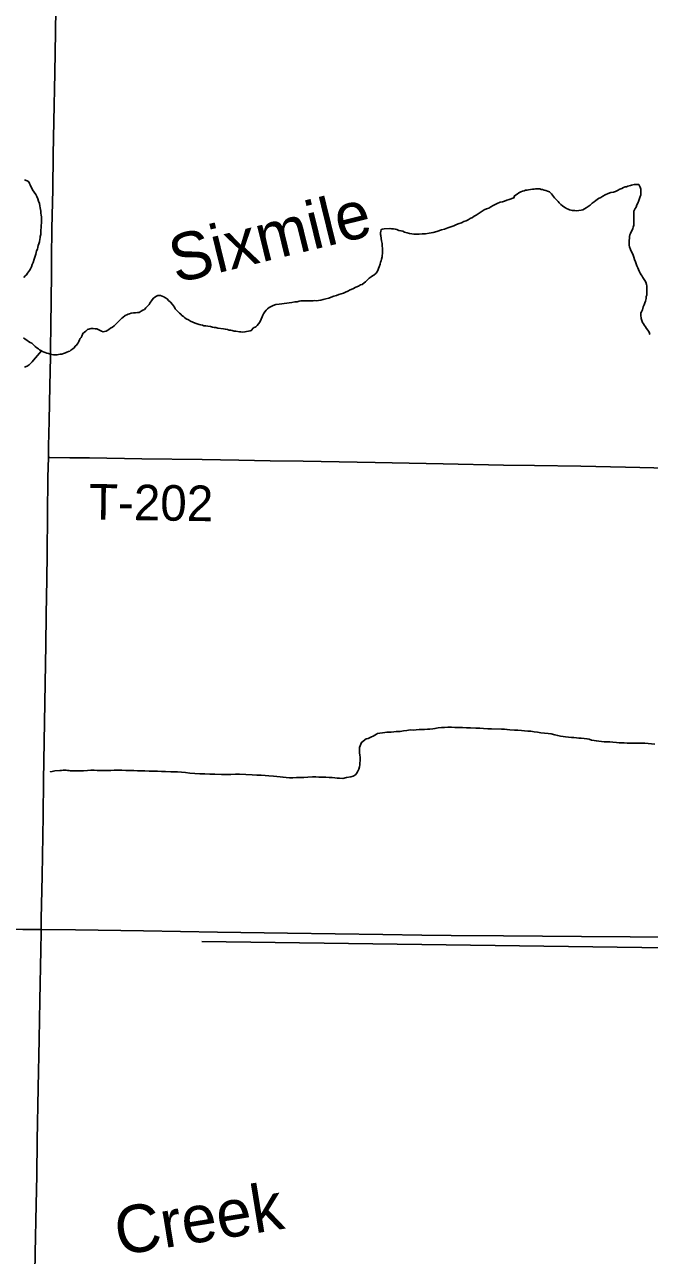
# Model space of a CAD drawing. Extents: x 2.1 to 73.9, y 4 to 26.
# Drawn here: x 45.571 to 46.07, y 19.554 to 20.538 of the extents above; entities that cross this region are included whole.
import ezdxf

# ---------------------------------------------------------------- set-up
doc = ezdxf.new("R2010")
doc.units = 0
for name, color, linetype in [('GM_X_Minor_Lake_Text', 7, 'Continuous'), ('GM_X_Minor_River', 7, 'Continuous'), ('GM_X_State_Route', 7, 'Continuous'), ('GM_X_Township_Road', 7, 'Continuous'), ('GM_X_Township_Road_Text', 7, 'Continuous')]:
    doc.layers.add(name, color=color, linetype=linetype)

msp = doc.modelspace()

# ---------------------------------------------------------------- linework, layer by layer
at = {"layer": 'GM_X_Minor_River'}
for points in [[(45.57083, 20.41382), (45.57292, 20.41305), (45.57425, 20.4121), (45.575, 20.41076), (45.57538, 20.40981), (45.57595, 20.40848), (45.57671, 20.40715), (45.57728, 20.40581), (45.57993, 20.402), (45.58088, 20.40048), (45.58164, 20.39858), (45.58221, 20.39687), (45.58277, 20.39496), (45.58315, 20.39306), (45.58353, 20.39135), (45.58371, 20.39021), (45.5839, 20.38888), (45.5839, 20.38717), (45.58428, 20.38564), (45.58447, 20.38412), (45.58446, 20.38317), (45.58446, 20.38222), (45.58446, 20.3807), (45.58446, 20.37918), (45.58426, 20.37747), (45.58426, 20.37557), (45.58407, 20.37386), (45.58387, 20.37196), (45.58387, 20.37006), (45.58349, 20.36854), (45.5833, 20.36759), (45.5831, 20.36626), (45.58291, 20.36436), (45.58234, 20.36265), (45.58195, 20.36132), (45.58157, 20.35999), (45.58119, 20.35828), (45.58062, 20.35695), (45.58023, 20.35581), (45.57985, 20.35448), (45.57947, 20.35277), (45.5787, 20.3503), (45.57794, 20.34784), (45.57717, 20.34613), (45.5766, 20.34423), (45.57584, 20.34271), (45.57488, 20.34138)], [(45.92881, 20.38373), (45.93014, 20.38467), (45.93166, 20.38562), (45.93319, 20.38675), (45.9349, 20.3877), (45.93642, 20.38865), (45.93814, 20.38978), (45.94004, 20.39054), (45.94175, 20.39129), (45.94346, 20.39224), (45.94518, 20.39337), (45.94841, 20.39489), (45.95089, 20.39583), (45.9526, 20.3962), (45.95431, 20.39677), (45.95621, 20.39753), (45.95792, 20.39809), (45.96173, 20.39941), (45.9623, 20.40112), (45.9644, 20.40225), (45.96573, 20.40339), (45.96744, 20.40434), (45.96858, 20.40471), (45.96992, 20.40509), (45.97106, 20.40547), (45.97239, 20.40565), (45.97353, 20.40584), (45.97505, 20.40603), (45.97657, 20.40621), (45.97809, 20.4064), (45.97904, 20.40659), (45.98019, 20.40658), (45.98114, 20.40658), (45.98247, 20.40658), (45.98361, 20.40619), (45.98475, 20.406), (45.98608, 20.40561), (45.98741, 20.40523), (45.98874, 20.40485), (45.99026, 20.40408), (45.99178, 20.40256), (45.99254, 20.40161), (45.99348, 20.40046), (45.99424, 20.39951), (45.99538, 20.39837), (45.99709, 20.39646), (45.99804, 20.39532), (45.99918, 20.39417), (46.0007, 20.39303), (46.00165, 20.39226), (46.00298, 20.3915), (46.00393, 20.39093), (46.00507, 20.39035), (46.00621, 20.38978), (46.00735, 20.38959), (46.0083, 20.38939), (46.00925, 20.38939), (46.01058, 20.3892), (46.01191, 20.389), (46.01552, 20.38956), (46.01685, 20.38994), (46.01819, 20.39051), (46.01952, 20.39145), (46.02104, 20.3924), (46.02275, 20.39354), (46.02428, 20.39505), (46.0258, 20.39619), (46.02713, 20.39732), (46.02942, 20.39884), (46.03113, 20.39978), (46.03284, 20.40073), (46.03475, 20.40168), (46.03703, 20.40281), (46.03931, 20.40356), (46.04141, 20.40394), (46.04293, 20.4045), (46.04445, 20.40526), (46.04635, 20.40639), (46.04807, 20.40696), (46.0494, 20.40772), (46.05073, 20.40809), (46.05168, 20.40828), (46.05282, 20.40885), (46.05396, 20.40903), (46.05491, 20.40922), (46.05587, 20.4096), (46.05682, 20.40979), (46.05777, 20.40998), (46.05891, 20.41016), (46.06043, 20.41016), (46.06157, 20.40996), (46.06271, 20.40806), (46.06328, 20.40635), (46.06327, 20.40502), (46.06327, 20.4035), (46.06308, 20.40178), (46.06231, 20.3997), (46.06155, 20.39723), (46.06078, 20.39514), (46.06002, 20.39381), (46.05945, 20.39191)], [(46.05945, 20.39191), (46.05869, 20.39096), (46.05773, 20.38868), (46.05773, 20.38659), (46.05772, 20.38507), (46.05772, 20.38412), (46.05772, 20.3826), (46.05772, 20.38089), (46.05771, 20.37918), (46.05752, 20.37747), (46.05714, 20.37595), (46.05676, 20.37481), (46.05618, 20.37348), (46.05561, 20.37234), (46.05485, 20.37082), (46.05447, 20.36987), (46.05427, 20.36854), (46.05408, 20.36702), (46.05389, 20.36569), (46.05389, 20.36436), (46.05388, 20.36265), (46.05388, 20.36151), (46.05426, 20.36037), (46.05501, 20.35809), (46.05577, 20.35637), (46.05653, 20.35485), (46.0571, 20.35371), (46.05767, 20.352), (46.05823, 20.35009), (46.05899, 20.34838), (46.05956, 20.34667), (46.06013, 20.34496), (46.06069, 20.34343), (46.06126, 20.3421), (46.06202, 20.34039), (46.06278, 20.33925), (46.06335, 20.33791), (46.0643, 20.33677), (46.06486, 20.33582), (46.06543, 20.33487), (46.06638, 20.33334), (46.06714, 20.33201), (46.06771, 20.3303), (46.06808, 20.32916), (46.06808, 20.32593), (46.06808, 20.3244), (46.06807, 20.32288), (46.06788, 20.32155), (46.0675, 20.3206), (46.0675, 20.31908), (46.06692, 20.3168), (46.06635, 20.31547), (46.06597, 20.31396), (46.0652, 20.31225), (46.06444, 20.30997), (46.06367, 20.30845), (46.06329, 20.3075), (46.0631, 20.30579), (46.06348, 20.30313), (46.06385, 20.30218), (46.06461, 20.2997), (46.06537, 20.29875), (46.06613, 20.29742), (46.06689, 20.29627), (46.06783, 20.29494), (46.06878, 20.29361), (46.06973, 20.29208), (46.07049, 20.29018)], [(45.7663, 20.31176), (45.76954, 20.31346), (45.77163, 20.31421), (45.77429, 20.31459), (45.78437, 20.31589), (45.78685, 20.31626), (45.78875, 20.31645), (45.79027, 20.31682), (45.7916, 20.31701), (45.79255, 20.3172), (45.7935, 20.3172), (45.79483, 20.31719), (45.79635, 20.31719), (45.7975, 20.31718), (45.79845, 20.31718), (45.80016, 20.31718), (45.80149, 20.31717), (45.80282, 20.31736), (45.80415, 20.31717), (45.80567, 20.31735), (45.80757, 20.31773), (45.80948, 20.3181), (45.81157, 20.31866), (45.81404, 20.31923), (45.81594, 20.31998), (45.81804, 20.32093), (45.82013, 20.32149), (45.82203, 20.32225), (45.82393, 20.32281), (45.82565, 20.32338), (45.82736, 20.32394), (45.82926, 20.32489), (45.83117, 20.32583), (45.83307, 20.32659), (45.83554, 20.32791), (45.83764, 20.32886), (45.83935, 20.3298), (45.84068, 20.33018), (45.8422, 20.3315), (45.84316, 20.33226), (45.84468, 20.33359), (45.8462, 20.3353), (45.84792, 20.33643), (45.84887, 20.33719), (45.84982, 20.33776), (45.85172, 20.33927), (45.85287, 20.34079), (45.85421, 20.34421), (45.85497, 20.34649), (45.85535, 20.34801), (45.85573, 20.34914), (45.85612, 20.35048), (45.8565, 20.35237), (45.85669, 20.35351), (45.85689, 20.35465), (45.85689, 20.3558), (45.85689, 20.35884), (45.85671, 20.36112), (45.85652, 20.36302), (45.85614, 20.36511), (45.85576, 20.36682), (45.85558, 20.3693), (45.85539, 20.37025), (45.85539, 20.37158), (45.85559, 20.37272), (45.85578, 20.37386), (45.85673, 20.37442), (45.85825, 20.37461), (45.86281, 20.37498), (45.86396, 20.37478), (45.86567, 20.37459), (45.867, 20.37439), (45.86833, 20.37401), (45.86985, 20.37344), (45.87156, 20.37305), (45.87308, 20.37267), (45.87441, 20.37209), (45.87669, 20.37133), (45.8784, 20.37094), (45.8803, 20.37056), (45.88201, 20.37036), (45.88391, 20.37036), (45.88619, 20.37035), (45.88867, 20.37053), (45.89114, 20.37072), (45.89418, 20.37128), (45.89741, 20.37184), (45.90027, 20.37259), (45.90388, 20.37372), (45.90636, 20.37447), (45.90902, 20.37542), (45.91149, 20.37636), (45.91397, 20.37711), (45.91606, 20.37806), (45.91815, 20.37881), (45.92005, 20.37957), (45.92196, 20.38051), (45.92367, 20.38108), (45.92538, 20.38183), (45.92691, 20.38278), (45.92881, 20.38373)], [(45.57488, 20.34138), (45.57412, 20.34024), (45.57336, 20.3391), (45.57241, 20.33797), (45.57145, 20.33702), (45.57031, 20.33588)], [(45.63241, 20.29294), (45.63374, 20.29236), (45.63469, 20.29255), (45.63602, 20.29293), (45.63736, 20.29368), (45.63831, 20.29425), (45.63964, 20.2952), (45.64116, 20.29614), (45.6425, 20.29709), (45.64364, 20.29823), (45.64497, 20.29955), (45.64612, 20.30069), (45.64707, 20.30164), (45.64859, 20.30335), (45.64954, 20.30391), (45.65145, 20.30543), (45.65278, 20.306), (45.65373, 20.30656), (45.65468, 20.30675), (45.65621, 20.30732), (45.65792, 20.3075), (45.65963, 20.3075), (45.66115, 20.30768), (45.66248, 20.30787), (45.66419, 20.30881), (45.66553, 20.30976), (45.66667, 20.31033), (45.66781, 20.31146), (45.66857, 20.31241), (45.66952, 20.31317), (45.67048, 20.31431), (45.67105, 20.31526), (45.67296, 20.31791), (45.67391, 20.31924), (45.67505, 20.32), (45.67638, 20.32095), (45.67752, 20.32132), (45.67848, 20.32151), (45.67943, 20.32151), (45.68095, 20.32093), (45.68209, 20.32036), (45.68304, 20.31979), (45.68475, 20.31883), (45.68588, 20.3175), (45.68759, 20.31597), (45.68911, 20.31407), (45.68987, 20.31311), (45.69063, 20.31197), (45.69139, 20.31064), (45.69253, 20.3095), (45.69366, 20.30835), (45.69461, 20.30721), (45.69575, 20.30645), (45.6967, 20.30549), (45.69784, 20.30473), (45.69879, 20.30377), (45.70012, 20.30282), (45.70202, 20.30187), (45.70354, 20.30091), (45.70544, 20.30014), (45.70715, 20.29938), (45.70886, 20.2988), (45.71038, 20.29823), (45.71171, 20.29785), (45.71304, 20.29765), (45.71418, 20.29727), (45.7157, 20.29707), (45.71722, 20.29688), (45.7195, 20.29649), (45.72102, 20.29611), (45.72254, 20.29591), (45.72368, 20.29572), (45.72539, 20.29534), (45.72996, 20.29475), (45.73129, 20.29456), (45.733, 20.29418), (45.73452, 20.29379), (45.73566, 20.2936), (45.7368, 20.2934), (45.73851, 20.29302), (45.73965, 20.29283), (45.74269, 20.29244), (45.74383, 20.29224), (45.74497, 20.29205), (45.74707, 20.29242), (45.74821, 20.29261), (45.74973, 20.2928), (45.75106, 20.29317), (45.75201, 20.29355), (45.75392, 20.29545), (45.75563, 20.29639), (45.75677, 20.29734), (45.75887, 20.29999), (45.76001, 20.30246), (45.76078, 20.30436), (45.76135, 20.30569), (45.76192, 20.30683), (45.76287, 20.30835), (45.76383, 20.30968), (45.76497, 20.31062), (45.7663, 20.31176)], [(45.57023, 20.2876), (45.57155, 20.28645), (45.57289, 20.28569), (45.57421, 20.28474), (45.57554, 20.28378), (45.57668, 20.28321), (45.5782, 20.28187), (45.57953, 20.28073), (45.58086, 20.27959), (45.582, 20.27882), (45.58295, 20.27787), (45.58447, 20.2771), (45.58542, 20.27653), (45.58656, 20.27615), (45.58751, 20.27577), (45.58884, 20.27538), (45.59017, 20.275), (45.5915, 20.27442), (45.59283, 20.27423), (45.59416, 20.27403), (45.59587, 20.27403), (45.59701, 20.27403), (45.59815, 20.27421), (45.59929, 20.2744), (45.60082, 20.27459), (45.60215, 20.27515), (45.60367, 20.27553), (45.60481, 20.2761), (45.60614, 20.27666), (45.6071, 20.27704), (45.60805, 20.2778), (45.60957, 20.27874), (45.61052, 20.27969), (45.61148, 20.28083), (45.61243, 20.28159), (45.613, 20.28254), (45.61376, 20.28368), (45.61433, 20.28462), (45.61491, 20.28595), (45.61548, 20.2869), (45.61624, 20.28785), (45.61662, 20.28899), (45.61758, 20.29108), (45.61891, 20.29221), (45.61986, 20.29297), (45.62119, 20.29411), (45.62424, 20.29505), (45.62576, 20.29505), (45.62728, 20.29485), (45.62861, 20.29466), (45.62975, 20.29427), (45.63089, 20.2937), (45.63241, 20.29294)], [(45.57095, 20.26422), (45.57304, 20.26497), (45.57456, 20.26592), (45.5757, 20.26705), (45.57704, 20.26838), (45.57818, 20.26971), (45.58447, 20.2771)], [(45.91191, 19.97643), (45.90906, 19.97643), (45.90639, 19.97625), (45.90392, 19.97626), (45.90126, 19.97589), (45.89879, 19.97532), (45.89708, 19.97514), (45.89479, 19.97495), (45.8927, 19.97477), (45.89042, 19.97459), (45.88814, 19.97459), (45.88605, 19.9746), (45.88376, 19.97441), (45.88148, 19.97423), (45.87901, 19.97424), (45.87635, 19.97387), (45.87369, 19.97368), (45.87102, 19.97312), (45.86779, 19.97294), (45.86589, 19.97275), (45.8638, 19.97257), (45.8619, 19.97258), (45.86037, 19.97239), (45.85866, 19.97221), (45.85695, 19.97202), (45.85467, 19.97165), (45.85296, 19.97146), (45.852, 19.97089), (45.84934, 19.96938), (45.8482, 19.96881), (45.84534, 19.96749), (45.84382, 19.96712), (45.8402, 19.96427), (45.83906, 19.96162), (45.83848, 19.96029), (45.83848, 19.95782), (45.83848, 19.95592), (45.83885, 19.95402), (45.83904, 19.95249), (45.83903, 19.94983), (45.83884, 19.94774), (45.83865, 19.94641), (45.83846, 19.9447), (45.83788, 19.94299), (45.83693, 19.94091), (45.83597, 19.93939), (45.83521, 19.93844), (45.83331, 19.9373), (45.8316, 19.93693), (45.82817, 19.93618), (45.82513, 19.93562), (45.82247, 19.93581), (45.82057, 19.93582), (45.81866, 19.93602), (45.81676, 19.93621), (45.81429, 19.93641), (45.81163, 19.93642), (45.80897, 19.93661), (45.80612, 19.93662), (45.80364, 19.93682), (45.80098, 19.93683), (45.79718, 19.93665), (45.79395, 19.93628), (45.7911, 19.93628), (45.78824, 19.93629), (45.7852, 19.93611), (45.78254, 19.93612), (45.77988, 19.93632), (45.77741, 19.93651), (45.77512, 19.9369), (45.77246, 19.9371), (45.7698, 19.93729), (45.76619, 19.93768), (45.76315, 19.93788), (45.75992, 19.93808), (45.75649, 19.93809), (45.75288, 19.93829), (45.74261, 19.93889), (45.73957, 19.9389), (45.73577, 19.93872), (45.73178, 19.93873), (45.72816, 19.93874), (45.72303, 19.93895), (45.71904, 19.93896), (45.71505, 19.93916), (45.71105, 19.93917), (45.70706, 19.93956), (45.70307, 19.93976), (45.69946, 19.94015), (45.69622, 19.94054), (45.69318, 19.94074), (45.69052, 19.94075), (45.68767, 19.94076), (45.68349, 19.94096), (45.68044, 19.94116), (45.67702, 19.94136), (45.6736, 19.94137), (45.67037, 19.94138), (45.66714, 19.94158), (45.66409, 19.94158), (45.66124, 19.94159)], [(46.07445, 19.96285), (46.06646, 19.96363), (46.06399, 19.96383), (46.06152, 19.96365), (46.05943, 19.96365), (46.05734, 19.96366), (46.05487, 19.96367), (46.0522, 19.96367), (46.04992, 19.96387), (46.04802, 19.96407), (46.04593, 19.96407), (46.04365, 19.96427), (46.0408, 19.96447), (46.03852, 19.96466), (46.03605, 19.96486), (46.03395, 19.96487), (46.03186, 19.96506), (46.02958, 19.96526), (46.02768, 19.96545), (46.02597, 19.96584), (46.02388, 19.96623), (46.02198, 19.9668), (46.02008, 19.96719), (46.01799, 19.96738), (46.01552, 19.96758), (46.01361, 19.96778), (46.01171, 19.96797), (46.00981, 19.96817), (46.00772, 19.96836), (46.00544, 19.96856), (46.00316, 19.96875), (46.00126, 19.96895), (45.99898, 19.96934), (45.99689, 19.96972), (45.99461, 19.9703), (45.99157, 19.97107), (45.98909, 19.97146), (45.98624, 19.97184), (45.98339, 19.97204), (45.98054, 19.97243), (45.97788, 19.97282), (45.97522, 19.97321), (45.97294, 19.9734), (45.97028, 19.9736), (45.9678, 19.9738), (45.96495, 19.974), (45.96229, 19.97419), (45.95868, 19.97439), (45.9564, 19.97459), (45.95431, 19.97498), (45.95202, 19.97498), (45.94404, 19.9752), (45.941, 19.9752), (45.93758, 19.9754), (45.93453, 19.9756), (45.9313, 19.9758), (45.92712, 19.976), (45.92389, 19.97601), (45.92065, 19.97621), (45.91761, 19.97622), (45.91457, 19.97623), (45.91191, 19.97643)], [(45.66124, 19.94159), (45.6582, 19.94179), (45.65497, 19.9418), (45.65173, 19.94181), (45.64869, 19.9422), (45.64489, 19.94221), (45.64242, 19.94203), (45.63994, 19.94184), (45.63709, 19.94185), (45.63424, 19.94186), (45.63158, 19.94187), (45.62892, 19.94187), (45.62645, 19.94207), (45.62397, 19.94208), (45.62112, 19.94189), (45.61808, 19.94171), (45.61428, 19.94153), (45.61161, 19.94154), (45.60933, 19.94155), (45.60762, 19.94155), (45.60648, 19.94175), (45.60534, 19.94194), (45.6042, 19.94213), (45.60325, 19.94214), (45.60173, 19.94214), (45.6004, 19.94195), (45.59907, 19.94196), (45.59507, 19.94159), (45.59412, 19.9414), (45.59298, 19.94102), (45.59203, 19.94084), (45.59165, 19.94103), (45.59165, 19.94084)], [(45.71269, 19.80517), (46.5909, 19.79315)]]:
    msp.add_lwpolyline(points, dxfattribs=at)
at = {"layer": 'GM_X_State_Route'}
msp.add_lwpolyline([(45.17323, 19.82086), (45.22308, 19.82018), (45.25416, 19.8197), (45.28214, 19.81928), (45.32891, 19.8186), (45.35675, 19.81818), (45.43913, 19.81697), (45.52929, 19.81562), (45.5697, 19.81497), (45.58418, 19.8148), (45.61167, 19.81449), (45.66606, 19.81365), (45.72514, 19.81278), (45.78109, 19.81191), (45.85725, 19.81087), (45.88834, 19.81038), (45.91166, 19.81011), (45.95363, 19.80983), (46.01581, 19.80917), (46.05467, 19.80905), (46.09063, 19.80873)], dxfattribs=at)
at = {"layer": 'GM_X_Township_Road'}
for points in [[(45.58997, 20.19199), (45.59014, 20.20104), (45.59053, 20.22124), (45.59122, 20.2492), (45.59162, 20.2725), (45.59171, 20.28027), (45.59201, 20.29594), (45.59224, 20.31899), (45.59234, 20.32363), (45.59244, 20.33294), (45.59255, 20.35159), (45.59283, 20.3749), (45.59342, 20.40597), (45.59392, 20.43394), (45.59436, 20.46036), (45.59508, 20.49921), (45.59566, 20.53184), (45.59627, 20.56982)], [(45.58418, 19.8148), (45.58435, 19.82343), (45.58492, 19.85762), (45.58576, 19.90579), (45.58616, 19.93376), (45.58725, 19.99592), (45.58787, 20.04254), (45.58814, 20.06585), (45.58858, 20.08138), (45.58879, 20.09382), (45.58903, 20.11557), (45.58967, 20.17618), (45.58997, 20.19199)], [(45.58997, 20.19199), (45.59112, 20.19197), (45.60708, 20.19171), (45.62278, 20.19163), (45.66472, 20.19094), (45.71271, 20.19026), (45.74203, 20.18974), (45.76702, 20.18922), (45.79354, 20.18906), (45.85091, 20.18802), (45.90521, 20.18689), (45.95338, 20.18594), (45.97837, 20.1855), (46.01526, 20.1849), (46.05098, 20.18421), (46.08508, 20.18351), (46.09473, 20.18334), (46.09689, 20.1833)], [(45.57482, 19.31223), (45.57533, 19.33242), (45.57596, 19.37126), (45.57685, 19.40855), (45.57764, 19.44739), (45.57792, 19.46294), (45.57899, 19.52509), (45.57949, 19.55617), (45.58019, 19.59501), (45.58068, 19.61832), (45.58116, 19.64629), (45.58192, 19.68825), (45.58258, 19.7271), (45.58315, 19.75817), (45.58395, 19.79857), (45.58413, 19.81256), (45.58418, 19.8148)]]:
    msp.add_lwpolyline(points, dxfattribs=at)

# ---------------------------------------------------------------- texts
at = {"layer": 'GM_X_Minor_Lake_Text'}
for s, height, rotation, p in [('Sixmile', 0.037897, 13.80494, (45.69191, 20.331)), ('Creek', 0.037899, 9.19992, (45.64624, 19.55436))]:
    msp.add_text(s, height=height, rotation=rotation, dxfattribs=at).set_placement(p)
at = {"layer": 'GM_X_Township_Road_Text'}
msp.add_text('T-202', height=0.028409, rotation=359.15795, dxfattribs=at).set_placement((45.62221, 20.14245))

doc.saveas('drawing.dxf')
